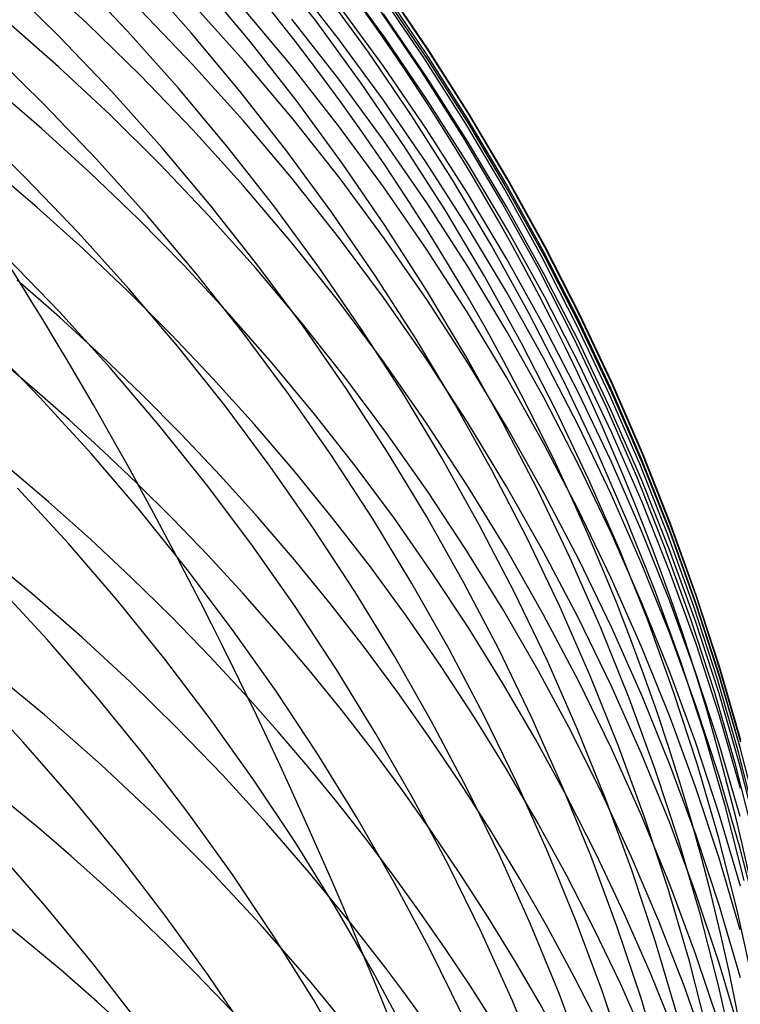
# Model space of a CAD drawing. Extents: x -383 to 1849, y -1185 to -529.
# Tile 409 of 656: x 260 to 265, y -925 to -919. Entities that reach past the tile are written whole.
import ezdxf

# ---------------------------------------------------------------- set-up
doc = ezdxf.new("R2010")
doc.units = 0
doc.layers.add('PREDEFINITO', color=7, linetype='CONTINUOUS')

msp = doc.modelspace()

# ---------------------------------------------------------------- linework, layer by layer
at = {"layer": 'PREDEFINITO'}
for p, q in [((262.0812609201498, -918.7814169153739, 564.4234411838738), (261.7795560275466, -918.393400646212, 564.3946788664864)), ((260.6045490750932, -918.792178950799, 597.721703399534), (260.2472938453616, -918.4654716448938, 597.8003846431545)), ((260.8673060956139, -918.844864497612, 556.4419816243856), (260.5307669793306, -918.4904645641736, 556.3943551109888)), ((261.2769900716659, -918.854888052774, 558.4502933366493), (260.9518647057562, -918.4890059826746, 558.4062711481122)), ((262.5222649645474, -918.8859029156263, 583.8888861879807), (262.2334110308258, -918.4901475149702, 583.9296464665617)), ((260.4261199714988, -918.8781052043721, 554.430527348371), (260.0782297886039, -918.5359270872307, 554.3799665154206)), ((261.6562907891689, -918.910746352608, 560.4567279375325), (261.3425061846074, -918.5337916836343, 560.4169478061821)), ((262.2247698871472, -918.8933674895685, 587.7584433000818), (261.9233176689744, -918.5077258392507, 587.8122160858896)), ((262.8004090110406, -918.9642189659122, 576.1079746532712), (262.5239979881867, -918.5570291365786, 576.1120306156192)), ((262.8007895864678, -918.958843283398, 578.0501928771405), (262.5244655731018, -918.5524232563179, 578.0638310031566)), ((262.417841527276, -918.9802293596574, 566.417907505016), (262.1283720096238, -918.582429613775, 566.3947598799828)), ((262.7800905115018, -919.0248380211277, 572.3366488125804), (262.5031825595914, -918.6173594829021, 572.3333295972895)), ((262.7895536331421, -918.9879597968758, 574.2877576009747), (262.5126724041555, -918.5805461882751, 574.2906526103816)), ((262.7991881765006, -919.0267277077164, 579.9963884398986), (262.5227924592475, -918.6209154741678, 580.0220699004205)), ((261.6187677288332, -919.0381449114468, 593.6662207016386), (261.2944668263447, -918.6767955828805, 593.7393772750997)), ((262.514797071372, -919.0707770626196, 585.7867263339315), (262.2254996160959, -918.6750634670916, 585.8344925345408)), ((261.2859634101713, -919.0587608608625, 595.6537893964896), (260.9500531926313, -918.7086025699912, 595.7316740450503)), ((261.9239934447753, -919.0709114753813, 591.6790332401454), (261.6107913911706, -918.6974837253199, 591.7469701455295)), ((262.7605596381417, -919.1069197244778, 570.3654111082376), (262.4836639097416, -918.6996735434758, 570.3551133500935)), ((262.7913302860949, -919.1379583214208, 581.9083542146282), (262.5145035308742, -918.7326150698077, 581.9429845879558)), ((260.4226140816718, -919.073309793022, 599.6725046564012), (260.0815219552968, -918.7732989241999, 599.7507658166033)), ((260.9512230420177, -919.1300410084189, 597.6399391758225), (260.6045490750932, -918.792178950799, 597.721703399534)), ((262.2260598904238, -919.1528378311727, 589.6916194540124), (261.9246062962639, -918.7684283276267, 589.753539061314)), ((262.3708510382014, -919.1786905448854, 564.4530950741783), (262.0812609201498, -918.7814169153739, 564.4234411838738)), ((260.7631644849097, -919.2311923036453, 554.4834523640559), (260.4261199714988, -918.8781052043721, 554.430527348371)), ((261.1926476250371, -919.2097701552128, 556.4916452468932), (260.8673060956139, -918.844864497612, 556.4419816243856)), ((261.5906082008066, -919.2308569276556, 558.4960365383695), (261.2769900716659, -918.854888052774, 558.4502933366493)), ((261.9582881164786, -919.2973585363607, 560.4979232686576), (261.6562907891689, -918.910746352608, 560.4567279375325)), ((262.5141154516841, -919.2881502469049, 587.7030688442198), (262.2247698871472, -918.8933674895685, 587.7584433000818)), ((262.7986876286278, -919.2904071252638, 583.8469064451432), (262.5222649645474, -918.8859029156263, 583.8888861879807)), ((260.3312663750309, -919.3171010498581, 552.4774393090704), (259.9834352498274, -918.9761008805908, 552.4217949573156)), ((262.6948908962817, -919.386838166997, 566.4416788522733), (262.417841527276, -918.9802293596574, 566.417907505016)), ((263.0537189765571, -919.4037253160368, 574.2845671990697), (262.7895536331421, -918.9879597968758, 574.2877576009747)), ((263.0640857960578, -919.3797681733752, 576.10354250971), (262.8004090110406, -918.9642189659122, 576.1079746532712)), ((263.0643778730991, -919.3736196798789, 578.0359632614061), (262.8007895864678, -918.958843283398, 578.0501928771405)), ((260.754443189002, -919.3833490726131, 599.5912660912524), (260.4226140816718, -919.073309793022, 599.6725046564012)), ((261.6106797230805, -919.4192448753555, 595.5732425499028), (261.2859634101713, -919.0587608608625, 595.6537893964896)), ((261.9315534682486, -919.4094078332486, 593.5907062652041), (261.6187677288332, -919.0381449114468, 593.6662207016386)), ((262.2253927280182, -919.4538573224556, 591.6090252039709), (261.9239934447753, -919.0709114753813, 591.6790332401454)), ((262.7916824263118, -919.4752037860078, 585.737590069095), (262.514797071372, -919.0707770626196, 585.7867263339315)), ((263.0442730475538, -919.4406800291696, 572.3398865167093), (262.7800905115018, -919.0248380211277, 572.3366488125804)), ((263.0628510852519, -919.4408718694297, 579.9698681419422), (262.7991881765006, -919.0267277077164, 579.9963884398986)), ((261.2870118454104, -919.4786114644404, 597.5552025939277), (260.9512230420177, -919.1300410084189, 597.6399391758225)), ((263.0247369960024, -919.5225242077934, 570.3758579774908), (262.7605596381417, -919.1069197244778, 570.3654111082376)), ((260.3128213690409, -919.4699316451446, 601.5991530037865), (259.9903453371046, -919.1928794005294, 601.677103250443)), ((262.5153947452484, -919.5463632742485, 589.6279031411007), (262.2260598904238, -919.1528378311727, 589.6916194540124)), ((262.6480232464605, -919.584761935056, 564.4836057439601), (262.3708510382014, -919.1786905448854, 564.4530950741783)), ((263.0554424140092, -919.5516116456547, 581.8727022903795), (262.7913302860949, -919.1379583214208, 581.9083542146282)), ((261.0890578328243, -919.5947375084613, 554.5386698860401), (260.7631644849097, -919.2311923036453, 554.4834523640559)), ((261.5064898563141, -919.5847270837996, 556.5432810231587), (261.1926476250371, -919.2097701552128, 556.4916452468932)), ((261.892417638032, -919.6164567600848, 558.5434431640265), (261.5906082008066, -919.2308569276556, 558.4960365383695)), ((260.6682430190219, -919.6689471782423, 552.5357106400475), (260.3312663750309, -919.3171010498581, 552.4774393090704)), ((262.2481937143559, -919.6931715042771, 560.5404840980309), (261.9582881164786, -919.2973585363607, 560.4979232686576)), ((262.791049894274, -919.6916181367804, 587.6461571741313), (262.5141154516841, -919.2881502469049, 587.7030688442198)), ((263.0623784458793, -919.7032054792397, 583.8037546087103), (262.7986876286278, -919.2904071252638, 583.8469064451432)), ((261.0767577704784, -919.7030492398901, 599.5071488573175), (260.754443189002, -919.3833490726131, 599.5912660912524)), ((262.9592170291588, -919.8017961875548, 566.4660469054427), (262.6948908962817, -919.386838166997, 566.4416788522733)), ((263.3147279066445, -919.803216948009, 576.0987389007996), (263.0640857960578, -919.3797681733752, 576.10354250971)), ((263.3149305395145, -919.7962956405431, 578.0211576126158), (263.0643778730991, -919.3736196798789, 578.0359632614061)), ((260.2117235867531, -919.7894675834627, 550.5342996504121), (259.8631837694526, -919.4489833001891, 550.4734463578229)), ((261.9238978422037, -919.7896055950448, 595.490135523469), (261.6106797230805, -919.4192448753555, 595.5732425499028)), ((262.2325224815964, -919.7901375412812, 593.5129262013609), (261.9315534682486, -919.4094078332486, 593.5907062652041)), ((262.51468538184, -919.8458689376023, 591.5370295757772), (262.2253927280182, -919.4538573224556, 591.6090252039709)), ((263.2954269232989, -919.864424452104, 572.3430389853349), (263.0442730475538, -919.4406800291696, 572.3398865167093)), ((263.3048645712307, -919.8273824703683, 574.2810847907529), (263.0537189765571, -919.4037253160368, 574.2845671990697)), ((263.3134808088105, -919.8628922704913, 579.9425380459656), (263.0628510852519, -919.4408718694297, 579.9698681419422)), ((260.6272163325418, -919.7558598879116, 601.5183817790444), (260.3128213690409, -919.4699316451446, 601.5991530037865)), ((261.6116115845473, -919.8374439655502, 597.4676042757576), (261.2870118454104, -919.4786114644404, 597.5552025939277)), ((263.0558515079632, -919.8878868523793, 585.6871394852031), (262.7916824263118, -919.4752037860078, 585.737590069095)), ((262.7923074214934, -919.9485492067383, 589.5624644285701), (262.5153947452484, -919.5463632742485, 589.6279031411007)), ((263.2758918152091, -919.946026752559, 570.3864424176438), (263.0247369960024, -919.5225242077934, 570.3758579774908)), ((263.3065364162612, -919.9731196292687, 581.8360678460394), (263.0554424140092, -919.5516116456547, 581.8727022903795)), ((261.4034945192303, -919.9682899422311, 554.596108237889), (261.0890578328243, -919.5947375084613, 554.5386698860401)), ((261.8085310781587, -919.9692808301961, 556.5968239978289), (261.5064898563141, -919.5847270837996, 556.5432810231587)), ((262.1821169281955, -920.0112317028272, 558.5924556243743), (261.892417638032, -919.6164567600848, 558.5434431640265)), ((262.9124744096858, -919.9991714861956, 564.5149383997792), (262.6480232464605, -919.584761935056, 564.4836057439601)), ((260.9940616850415, -920.0311913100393, 552.5965300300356), (260.6682430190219, -919.6689471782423, 552.5357106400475)), ((261.3893063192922, -920.03204277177, 599.4202516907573), (261.0767577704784, -919.7030492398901, 599.5071488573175)), ((262.5257031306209, -920.0977285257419, 560.5843607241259), (262.2481937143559, -919.6931715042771, 560.5404840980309)), ((263.0552687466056, -920.1033151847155, 587.5877727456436), (262.791049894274, -919.6916181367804, 587.6461571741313)), ((263.3130368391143, -920.1238433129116, 583.7594780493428), (263.0623784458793, -919.7032054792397, 583.8037546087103)), ((260.2844113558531, -919.9789579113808, 603.4975535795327), (259.9828056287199, -919.7220500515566, 603.5752761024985)), ((260.933322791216, -920.0503626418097, 601.4348768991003), (260.6272163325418, -919.7558598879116, 601.5183817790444)), ((260.5494262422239, -920.1407757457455, 550.5980511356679), (260.2117235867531, -919.7894675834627, 550.5342996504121)), ((262.2253134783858, -920.1693940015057, 595.4045703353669), (261.9238978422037, -919.7896055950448, 595.490135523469)), ((262.5213732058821, -920.1798872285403, 593.4329727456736), (262.2325224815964, -919.7901375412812, 593.5129262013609)), ((263.2105168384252, -920.2246435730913, 566.4909846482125), (262.9592170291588, -919.8017961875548, 566.4660469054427)), ((263.5426865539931, -920.2584709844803, 574.2773137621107), (263.3048645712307, -919.8273824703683, 574.2810847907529)), ((263.5520349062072, -920.2341054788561, 576.0935685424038), (263.3147279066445, -919.803216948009, 576.0987389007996)), ((263.5521476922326, -920.226414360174, 578.005791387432), (263.3149305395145, -919.7962956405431, 578.0211576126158)), ((261.924718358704, -920.2060921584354, 597.3772548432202), (261.6116115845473, -919.8374439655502, 597.4676042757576)), ((262.7915675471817, -920.2464939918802, 591.4631298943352), (262.51468538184, -919.8458689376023, 591.5370295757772)), ((263.307000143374, -920.308369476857, 585.6354303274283), (263.0558515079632, -919.8878868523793, 585.6871394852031)), ((263.5332488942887, -920.2956102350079, 572.3461024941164), (263.2954269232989, -919.864424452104, 572.3430389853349)), ((263.5507769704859, -920.2923332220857, 579.9144271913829), (263.3134808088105, -919.8628922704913, 579.9425380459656)), ((263.0564944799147, -920.3589401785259, 589.4953776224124), (262.7923074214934, -919.9485492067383, 589.5624644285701)), ((263.513719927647, -920.3769671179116, 570.3971528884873), (263.2758918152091, -919.946026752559, 570.3864424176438)), ((260.5789857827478, -920.2435828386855, 603.4172122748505), (260.2844113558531, -919.9789579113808, 603.4975535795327)), ((261.7061690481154, -920.3513987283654, 554.6556957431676), (261.4034945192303, -919.9682899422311, 554.596108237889)), ((262.0984695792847, -920.3629769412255, 556.6522092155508), (261.8085310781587, -919.9692808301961, 556.5968239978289)), ((262.4594046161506, -920.4147259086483, 558.6430163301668), (262.1821169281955, -920.0112317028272, 558.5924556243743)), ((263.1639013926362, -920.4214595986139, 564.5470582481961), (262.9124744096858, -919.9991714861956, 564.5149383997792)), ((263.544308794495, -920.4020268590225, 581.7984899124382), (263.3065364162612, -919.9731196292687, 581.8360678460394)), ((261.2309333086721, -920.3531384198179, 601.3487256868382), (260.933322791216, -920.0503626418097, 601.4348768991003)), ((261.3084188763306, -920.4033854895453, 552.6598185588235), (260.9940616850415, -920.0311913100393, 552.5965300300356)), ((261.6918373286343, -920.3699621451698, 599.3306733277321), (261.3893063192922, -920.03204277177, 599.4202516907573)), ((260.8759862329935, -920.502456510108, 550.6646132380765), (260.5494262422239, -920.1407757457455, 550.5980511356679)), ((262.790511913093, -920.51057287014, 560.6295034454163), (262.5257031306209, -920.0977285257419, 560.5843607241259)), ((263.3064675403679, -920.5227854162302, 587.5279800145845), (263.0552687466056, -920.1033151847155, 587.5877727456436)), ((263.5503622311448, -920.5518659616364, 583.7141241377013), (263.3130368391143, -920.1238433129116, 583.7594780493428)), ((262.2260282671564, -920.584109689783, 597.2842649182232), (261.924718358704, -920.2060921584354, 597.3772548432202)), ((262.5146223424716, -920.5581610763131, 595.3166490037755), (262.2253134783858, -920.1693940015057, 595.4045703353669)), ((262.7978040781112, -920.5782100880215, 593.3509381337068), (262.5213732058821, -920.1798872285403, 593.4329727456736)), ((260.8663597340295, -920.5156804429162, 603.3343282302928), (260.5789857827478, -920.2435828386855, 603.4172122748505)), ((263.0557353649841, -920.6552801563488, 591.387409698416), (262.7915675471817, -920.2464939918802, 591.4631298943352)), ((263.4484872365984, -920.6549204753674, 566.5164650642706), (263.2105168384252, -920.2246435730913, 566.4909846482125)), ((263.7668810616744, -920.6965305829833, 574.2732574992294), (263.5426865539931, -920.2584709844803, 574.2773137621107)), ((263.7757063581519, -920.6719739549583, 576.088036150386), (263.5520349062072, -920.2341054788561, 576.0935685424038)), ((263.7757294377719, -920.6635190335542, 577.9898800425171), (263.5521476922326, -920.226414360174, 578.005791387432)), ((260.4285090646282, -920.6508240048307, 548.6699626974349), (260.0904943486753, -920.3007850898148, 548.6008931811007)), ((263.5448241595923, -920.7361948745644, 585.582518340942), (263.307000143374, -920.308369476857, 585.6354303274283)), ((263.7574357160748, -920.7337763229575, 572.3490733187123), (263.5332488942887, -920.2956102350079, 572.3461024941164)), ((263.7744391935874, -920.7287390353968, 579.8855646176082), (263.5507769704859, -920.2923332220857, 579.9144271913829)), ((261.5198404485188, -920.663885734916, 601.2600154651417), (261.2309333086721, -920.3531384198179, 601.3487256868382)), ((261.6110110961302, -920.7850817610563, 552.7254973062), (261.3084188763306, -920.4033854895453, 552.6598185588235)), ((261.9840992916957, -920.7164398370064, 599.2385125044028), (261.6918373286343, -920.3699621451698, 599.3306733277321)), ((261.9967759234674, -920.7436129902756, 554.717360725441), (261.7061690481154, -920.3513987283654, 554.6556957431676)), ((262.3760036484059, -920.7653609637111, 556.709371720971), (262.0984695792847, -920.3629769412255, 556.6522092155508)), ((263.3076524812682, -920.7770807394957, 589.4267170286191), (263.0564944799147, -920.3589401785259, 589.4953776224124)), ((263.7379171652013, -920.814885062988, 570.4079778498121), (263.513719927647, -920.3769671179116, 570.3971528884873)), ((263.7684560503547, -920.8378779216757, 581.7600075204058), (263.544308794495, -920.4020268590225, 581.7984899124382)), ((260.4295444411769, -920.6852535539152, 605.3357032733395), (260.1558504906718, -920.4462207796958, 605.4133026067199)), ((262.7239792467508, -920.8264835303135, 558.6950676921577), (262.4594046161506, -920.4147259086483, 558.6430163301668)), ((263.4020010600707, -920.8511666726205, 564.5799304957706), (263.1639013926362, -920.4214595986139, 564.5470582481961)), ((261.1463640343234, -920.7950063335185, 603.2489774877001), (260.8663597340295, -920.5156804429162, 603.3343282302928)), ((261.1910980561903, -920.8740585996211, 550.7338983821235), (260.8759862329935, -920.502456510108, 550.6646132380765)), ((263.0423156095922, -920.931247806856, 560.6758625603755), (262.790511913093, -920.51057287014, 560.6295034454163)), ((263.5443418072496, -920.9495728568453, 587.4668434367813), (263.3064675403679, -920.5227854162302, 587.5279800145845)), ((262.5152374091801, -920.9710502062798, 597.1887451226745), (262.2260282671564, -920.584109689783, 597.2842649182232)), ((262.7915201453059, -920.955457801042, 595.2264735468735), (262.5146223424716, -920.5581610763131, 595.3166490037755)), ((263.0615135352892, -920.9846593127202, 593.266914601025), (262.7978040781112, -920.5782100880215, 593.3509381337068)), ((263.7740540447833, -920.9868187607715, 583.6677402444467), (263.5503622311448, -920.5518659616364, 583.7141241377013)), ((260.7553947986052, -921.0111781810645, 548.7420978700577), (260.4285090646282, -920.6508240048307, 548.6699626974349)), ((263.3068849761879, -921.0717751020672, 591.3099525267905), (263.0557353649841, -920.6552801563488, 591.387409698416)), ((263.6728251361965, -921.0921670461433, 566.5424611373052), (263.4484872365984, -920.6549204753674, 566.5164650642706)), ((260.6972459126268, -920.9306599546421, 605.2557982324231), (260.4295444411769, -920.6852535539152, 605.3357032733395)), ((261.7998367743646, -920.9823031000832, 601.1688335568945), (261.5198404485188, -920.663885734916, 601.2600154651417)), ((262.2658407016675, -921.071108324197, 599.1438679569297), (261.9840992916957, -920.7164398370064, 599.2385125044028)), ((263.9771442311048, -921.1411009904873, 574.2689193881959), (263.7668810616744, -920.6965305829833, 574.2732574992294)), ((263.985441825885, -921.1163625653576, 576.0821464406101), (263.7757063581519, -920.6719739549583, 576.088036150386)), ((263.9853758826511, -921.1071528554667, 577.9734390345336), (263.7757294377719, -920.6635190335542, 577.9898800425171)), ((262.2750096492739, -921.1444818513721, 554.7810315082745), (261.9967759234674, -920.7436129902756, 554.717360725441)), ((262.6408315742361, -921.1759784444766, 556.7682465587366), (262.3760036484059, -920.7653609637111, 556.709371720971)), ((263.5454779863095, -921.2025154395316, 589.3565569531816), (263.3076524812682, -920.7770807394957, 589.4267170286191)), ((263.769019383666, -921.1709062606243, 585.5284592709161), (263.5448241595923, -920.7361948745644, 585.582518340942)), ((263.967684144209, -921.1784616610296, 572.3519477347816), (263.7574357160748, -920.7337763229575, 572.3490733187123)), ((263.9841671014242, -921.1716540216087, 579.8559793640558), (263.7744391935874, -920.7287390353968, 579.8855646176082)), ((261.4188295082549, -921.0813161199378, 603.1612360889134), (261.1463640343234, -920.7950063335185, 603.2489774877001)), ((261.9015348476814, -921.1758321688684, 552.7934873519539), (261.6110110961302, -920.7850817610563, 552.7254973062)), ((262.9755393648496, -921.2460487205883, 558.7485521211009), (262.7239792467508, -920.8264835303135, 558.6950676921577)), ((263.9481793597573, -921.2593203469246, 570.418905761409), (263.7379171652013, -920.814885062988, 570.4079778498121)), ((263.9786746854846, -921.2802174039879, 581.7206597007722), (263.7684560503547, -920.8378779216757, 581.7600075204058)), ((260.3058443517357, -921.2036512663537, 546.7535649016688), (259.9679040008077, -920.8551409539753, 546.6792403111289)), ((261.4944562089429, -921.2551307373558, 550.8058189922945), (261.1910980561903, -920.8740585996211, 550.7338983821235)), ((263.626470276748, -921.2878331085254, 564.6135203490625), (263.4020010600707, -920.8511666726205, 564.5799304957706)), ((260.268677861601, -921.1499709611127, 607.2542334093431), (260.0421771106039, -920.9583170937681, 607.3205789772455)), ((260.9588226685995, -921.1822500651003, 605.1736506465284), (260.6972459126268, -920.9306599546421, 605.2557982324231)), ((262.7920418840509, -921.3664673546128, 597.090806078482), (262.5152374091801, -920.9710502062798, 597.1887451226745)), ((263.0557025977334, -921.3608351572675, 595.1341459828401), (262.7915201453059, -920.955457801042, 595.2264735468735)), ((263.2808097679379, -921.359296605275, 560.7233883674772), (263.0423156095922, -920.931247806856, 560.6758625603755)), ((263.7685870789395, -921.383221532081, 587.4044274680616), (263.5443418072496, -920.9495728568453, 587.4668434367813)), ((261.0708455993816, -921.3813979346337, 548.817203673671), (260.7553947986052, -921.0111781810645, 548.7420978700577)), ((262.0707148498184, -921.3080890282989, 601.0752672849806), (261.7998367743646, -920.9823031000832, 601.1688335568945)), ((263.3122000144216, -921.398788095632, 593.1809943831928), (263.0615135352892, -920.9846593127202, 593.266914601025)), ((263.9838117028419, -921.4282470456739, 583.6203737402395), (263.7740540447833, -920.9868187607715, 583.6677402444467)), ((261.6835869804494, -921.3743654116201, 603.0711800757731), (261.4188295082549, -921.0813161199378, 603.1612360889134)), ((262.5368100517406, -921.4336000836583, 599.0468384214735), (262.2658407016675, -921.071108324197, 599.1438679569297)), ((263.544712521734, -921.4955265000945, 591.2308419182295), (263.3068849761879, -921.0717751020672, 591.3099525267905)), ((263.8832274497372, -921.5359234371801, 566.5689458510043), (263.6728251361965, -921.0921670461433, 566.5424611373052)), ((260.4912105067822, -921.3459446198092, 607.1862301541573), (260.268677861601, -921.1499709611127, 607.2542334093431)), ((262.5405647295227, -921.5535544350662, 554.8466364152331), (262.2750096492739, -921.1444818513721, 554.7810315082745)), ((264.1731721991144, -921.5917219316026, 574.2643028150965), (263.9771442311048, -921.1411009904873, 574.2689193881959)), ((264.1807871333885, -921.5568590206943, 577.9564838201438), (263.9853758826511, -921.1071528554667, 577.9734390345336)), ((264.1809408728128, -921.5668114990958, 576.07590412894), (263.985441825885, -921.1163625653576, 576.0821464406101)), ((260.6326679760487, -921.562390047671, 546.8312016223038), (260.3058443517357, -921.2036512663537, 546.7535649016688)), ((261.2141424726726, -921.4398339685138, 605.089323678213), (260.9588226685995, -921.1822500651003, 605.1736506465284)), ((262.1796866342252, -921.5751887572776, 552.8637097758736), (261.9015348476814, -921.1758321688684, 552.7934873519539)), ((262.8926516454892, -921.5943749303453, 556.8287687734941), (262.6408315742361, -921.1759784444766, 556.7682465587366)), ((263.7696675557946, -921.6347888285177, 589.2849717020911), (263.5454779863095, -921.2025154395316, 589.3565569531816)), ((263.9792816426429, -921.6120468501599, 585.4733088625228), (263.769019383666, -921.1709062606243, 585.5284592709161)), ((264.1636909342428, -921.6292051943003, 572.3547220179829), (263.967684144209, -921.1784616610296, 572.3519477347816)), ((264.1796603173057, -921.6206224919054, 579.8257004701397), (263.9841671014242, -921.1716540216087, 579.8559793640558)), ((261.7857551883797, -921.6452216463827, 550.8802874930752), (261.4944562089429, -921.2551307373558, 550.8058189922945)), ((263.2137835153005, -921.6729656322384, 558.8034120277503), (262.9755393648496, -921.2460487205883, 558.7485521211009)), ((263.8370059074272, -921.7309993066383, 564.6477930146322), (263.626470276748, -921.2878331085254, 564.6135203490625)), ((264.1442023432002, -921.7098127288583, 570.4299250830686), (263.9481793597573, -921.2593203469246, 570.418905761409)), ((264.1746612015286, -921.7285898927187, 581.6804854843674), (263.9786746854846, -921.2802174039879, 581.7206597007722)), ((260.7097027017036, -921.5461343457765, 607.1166060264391), (260.4912105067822, -921.3459446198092, 607.1862301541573)), ((262.3322672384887, -921.6409420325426, 600.9794039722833), (262.0707148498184, -921.3080890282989, 601.0752672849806)), ((261.3745555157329, -921.7610335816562, 548.8951850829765), (261.0708455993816, -921.3813979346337, 548.817203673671)), ((261.9404672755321, -921.6739098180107, 602.9788854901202), (261.6835869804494, -921.3743654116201, 603.0711800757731)), ((263.0561377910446, -921.7699147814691, 596.9905584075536), (262.7920418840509, -921.3664673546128, 597.090806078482)), ((263.3068654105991, -921.7738441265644, 595.0397683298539), (263.0557025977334, -921.3608351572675, 595.1341459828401)), ((263.5056899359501, -921.7942625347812, 560.7720311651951), (263.2808097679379, -921.359296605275, 560.7233883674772)), ((263.5495619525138, -921.8201496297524, 593.0932697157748), (263.3122000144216, -921.398788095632, 593.1809943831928)), ((263.9788988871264, -921.823275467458, 587.340796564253), (263.7685870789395, -921.383221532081, 587.4044274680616)), ((261.4630730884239, -921.7032217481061, 605.0028804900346), (261.2141424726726, -921.4398339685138, 605.089323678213)), ((262.7967558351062, -921.8035475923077, 598.9475226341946), (262.5368100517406, -921.4336000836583, 599.0468384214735)), ((264.1793346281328, -921.8756961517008, 583.5720719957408), (263.9838117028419, -921.4282470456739, 583.6203737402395)), ((263.7689141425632, -921.92608202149, 591.1501614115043), (263.544712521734, -921.4955265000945, 591.2308419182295)), ((264.0793910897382, -921.9857298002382, 566.595892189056), (263.8832274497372, -921.5359234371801, 566.5689458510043)), ((260.9480699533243, -921.9309117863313, 546.912048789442), (260.6326679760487, -921.562390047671, 546.8312016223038)), ((260.9240821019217, -921.7504364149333, 607.0453978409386), (260.7097027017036, -921.5461343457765, 607.1166060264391)), ((262.4451629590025, -921.98270357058, 552.9360856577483), (262.1796866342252, -921.5751887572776, 552.8637097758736)), ((262.7931356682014, -921.970379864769, 554.9141037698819), (262.5405647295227, -921.5535544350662, 554.8466364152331)), ((263.1311621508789, -922.0200959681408, 556.8908734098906), (262.8926516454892, -921.5943749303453, 556.8287687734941)), ((264.3546611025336, -922.0479331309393, 574.2594111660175), (264.1731721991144, -921.5917219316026, 574.2643028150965)), ((264.3616632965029, -922.01218072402, 577.9390298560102), (264.1807871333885, -921.5568590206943, 577.9564838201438)), ((264.3619030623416, -922.0228609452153, 576.0693139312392), (264.1809408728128, -921.5668114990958, 576.07590412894)), ((260.3592127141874, -921.8731593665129, 609.0848772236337), (260.0846142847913, -921.6396956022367, 609.1709599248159)), ((262.0646894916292, -922.0438800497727, 550.9572163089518), (261.7857551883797, -921.6452216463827, 550.8802874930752)), ((262.5842865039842, -921.9805606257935, 600.8813309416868), (262.3322672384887, -921.6409420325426, 600.9794039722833)), ((263.9799177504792, -922.073445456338, 589.2120355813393), (263.7696675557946, -921.6347888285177, 589.2849717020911)), ((264.1753067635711, -922.0591598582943, 585.4171228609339), (263.9792816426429, -921.6120468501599, 585.4733088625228)), ((264.3451528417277, -922.0855458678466, 572.3573924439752), (264.1636909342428, -921.6292051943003, 572.3547220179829)), ((264.3606184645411, -922.0751887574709, 579.7947569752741), (264.1796603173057, -921.6206224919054, 579.8257004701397)), ((261.7054822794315, -921.9722234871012, 604.914384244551), (261.4630730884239, -921.7032217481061, 605.0028804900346)), ((262.1893012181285, -921.9797049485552, 602.8844283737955), (261.9404672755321, -921.6739098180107, 602.9788854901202)), ((263.4384102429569, -922.1067784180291, 558.8595898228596), (263.2137835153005, -921.6729656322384, 558.8034120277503)), ((264.0333048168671, -922.1802056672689, 564.6827136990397), (263.8370059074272, -921.7309993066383, 564.6477930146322)), ((264.3256819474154, -922.1659019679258, 570.4410242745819), (264.1442023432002, -921.7098127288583, 570.4299250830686)), ((264.3561121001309, -922.1825399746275, 581.6395239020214), (264.1746612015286, -921.7285898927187, 581.6804854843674)), ((260.4864919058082, -922.1412477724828, 544.931357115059), (260.1589539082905, -921.7839585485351, 544.8481881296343)), ((261.1576684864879, -921.9824388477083, 606.9643585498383), (260.9240821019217, -921.750436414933, 607.0453978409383)), ((261.6662185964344, -922.1496354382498, 548.9759470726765), (261.3745555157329, -921.7610335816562, 548.8951850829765)), ((263.3072212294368, -922.1809461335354, 596.8881127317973), (263.0561377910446, -921.7699147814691, 596.9905584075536)), ((263.5447042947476, -922.1940356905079, 594.9434426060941), (263.3068654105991, -921.7738441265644, 595.0397683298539)), ((263.7166516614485, -922.2356888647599, 560.8217412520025), (263.5056899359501, -921.7942625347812, 560.7720311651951)), ((263.0454265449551, -922.1805833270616, 598.8460193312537), (262.7967558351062, -921.8035475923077, 598.9475226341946)), ((263.7732977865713, -922.2482971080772, 593.0038328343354), (263.5495619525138, -921.8201496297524, 593.0932697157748)), ((264.1749727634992, -922.2692786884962, 587.276015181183), (263.9788988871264, -921.823275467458, 587.340796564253)), ((260.6278749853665, -922.1129268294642, 608.9962301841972), (260.3592127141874, -921.8731593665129, 609.0848772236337)), ((264.3603222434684, -922.3287114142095, 583.5228823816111), (264.1793346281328, -921.8756961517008, 583.5720719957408)), ((261.2517453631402, -922.3087709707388, 546.9960047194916), (260.9480699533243, -921.9309117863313, 546.912048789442)), ((261.3859750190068, -922.2192601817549, 606.8814548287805), (261.1576684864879, -921.9824388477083, 606.9643585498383)), ((261.9412378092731, -922.246649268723, 604.8238981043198), (261.7054822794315, -921.9722234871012, 604.914384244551)), ((262.4299196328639, -922.2915064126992, 602.7878847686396), (262.1893012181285, -921.9797049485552, 602.8844283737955)), ((262.6976603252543, -922.3979286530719, 553.0105360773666), (262.4451629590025, -921.98270357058, 552.9360856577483)), ((262.8265652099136, -922.326643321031, 600.7811355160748), (262.5842865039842, -921.9805606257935, 600.8813309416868)), ((263.032416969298, -922.394507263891, 554.9833618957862), (262.7931356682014, -921.970379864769, 554.9141037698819)), ((263.9791859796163, -922.3629893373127, 591.0679945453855), (263.7689141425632, -921.92608202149, 591.1501614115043)), ((264.2610129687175, -922.4411262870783, 566.6232731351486), (264.0793910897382, -921.9857298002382, 566.595892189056)), ((262.3309536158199, -922.4506546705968, 551.0365178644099), (262.0646894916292, -922.0438800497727, 550.9572163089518)), ((263.3560613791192, -922.4526871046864, 556.954495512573), (263.1311621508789, -922.0200959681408, 556.8908734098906)), ((264.5213070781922, -922.5092743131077, 574.2542478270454), (264.3546611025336, -922.0479331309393, 574.2594111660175)), ((264.5277044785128, -922.4726611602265, 577.921092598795), (264.3616632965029, -922.01218072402, 577.9390298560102)), ((264.5280279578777, -922.4840510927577, 576.0623805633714), (264.3619030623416, -922.0228609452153, 576.0693139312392)), ((260.8904701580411, -922.3588115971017, 608.9050891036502), (260.6278749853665, -922.1129268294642, 608.9962301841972)), ((263.6491180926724, -922.5470312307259, 558.9170279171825), (263.4384102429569, -922.1067784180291, 558.8595898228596)), ((264.1759251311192, -922.5180298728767, 589.1378228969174), (263.9799177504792, -922.073445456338, 589.2120355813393)), ((264.3567905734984, -922.5117885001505, 585.3599570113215), (264.1753067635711, -922.0591598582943, 585.4171228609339)), ((264.5117666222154, -922.5470226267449, 572.3599552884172), (264.3451528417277, -922.0855458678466, 572.3573924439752)), ((264.5267411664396, -922.5348971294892, 579.7631779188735), (264.3606184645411, -922.0751887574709, 579.7947569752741)), ((260.8026401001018, -922.5082629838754, 545.0179817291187), (260.4864919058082, -922.1412477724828, 544.931357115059)), ((261.9455288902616, -922.5467538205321, 549.0593946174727), (261.6662185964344, -922.1496354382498, 548.9759470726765)), ((264.492314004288, -922.6271278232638, 570.4521917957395), (264.3256819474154, -922.1659019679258, 570.4410242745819)), ((260.2539792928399, -922.4655871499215, 610.9661618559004), (259.9269718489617, -922.1958789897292, 611.0715678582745)), ((261.6089020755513, -922.4607575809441, 606.7967373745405), (261.3859750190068, -922.2192601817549, 606.8814548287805)), ((263.2825706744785, -922.5643397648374, 598.7424272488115), (263.0454265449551, -922.1805833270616, 598.8460193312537)), ((263.5449882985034, -922.5991150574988, 596.7835796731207), (263.3072212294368, -922.1809461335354, 596.8881127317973)), ((263.7689149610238, -922.6209608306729, 594.8452708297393), (263.5447042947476, -922.1940356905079, 594.9434426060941)), ((263.9133904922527, -922.6831188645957, 560.8724689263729), (263.7166516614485, -922.2356888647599, 560.8217412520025)), ((264.2150638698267, -922.6349925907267, 564.7182476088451), (264.0333048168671, -922.1802056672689, 564.6827136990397)), ((264.5227238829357, -922.6416122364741, 581.5978139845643), (264.3561121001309, -922.1825399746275, 581.6395239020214)), ((262.1702074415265, -922.526309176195, 604.7314852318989), (261.9412378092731, -922.246649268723, 604.8238981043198)), ((262.6621533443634, -922.6090698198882, 602.6893307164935), (262.4299196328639, -922.2915064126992, 602.7878847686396)), ((263.9831059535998, -922.6827837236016, 592.9127759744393), (263.7732977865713, -922.2482971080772, 593.0038328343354)), ((264.3565042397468, -922.7207752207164, 587.2101477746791), (264.1749727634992, -922.2692786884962, 587.276015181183)), ((261.1468672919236, -922.610627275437, 608.8115242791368), (260.8904701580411, -922.3588115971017, 608.9050891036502)), ((261.5433892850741, -922.6955220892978, 547.0829677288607), (261.2517453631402, -922.3087709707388, 546.9960047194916)), ((263.0588959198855, -922.6788886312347, 600.6789050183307), (262.8265652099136, -922.326643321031, 600.7811355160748)), ((264.1752241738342, -922.8057961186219, 590.9844248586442), (263.9791859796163, -922.3629893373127, 591.0679945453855)), ((264.5264739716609, -922.7868381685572, 583.4728522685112), (264.3603222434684, -922.3287114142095, 583.5228823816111)), ((260.3487874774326, -922.7588783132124, 543.0423745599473), (260.021219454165, -922.4039990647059, 542.9539805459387)), ((262.9368752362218, -922.820416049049, 553.0869821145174), (262.6976603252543, -922.3979286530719, 553.0105360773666)), ((263.2581031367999, -922.8254857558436, 555.054339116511), (263.032416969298, -922.394507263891, 554.9833618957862)), ((260.5728132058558, -922.7440779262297, 610.8569796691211), (260.2539792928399, -922.4655871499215, 610.9661618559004)), ((261.8263500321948, -922.7067882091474, 606.7102568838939), (261.6089020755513, -922.4607575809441, 606.7967373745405)), ((262.5842420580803, -922.8650942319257, 551.1181045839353), (262.3309536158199, -922.4506546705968, 551.0365178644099)), ((263.5670476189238, -922.8916938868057, 557.019570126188), (263.3560613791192, -922.4526871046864, 556.954495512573)), ((264.4277899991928, -922.901653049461, 566.6510616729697), (264.2610129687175, -922.4411262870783, 566.6232731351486)), ((264.6786107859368, -922.9378435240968, 577.9026875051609), (264.5277044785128, -922.4726611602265, 577.921092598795)), ((264.6790151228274, -922.9499221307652, 576.0551087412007), (264.5280279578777, -922.4840510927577, 576.0623805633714)), ((261.1070909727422, -922.8845599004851, 545.1079527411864), (260.8026401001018, -922.5082629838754, 545.0179817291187)), ((262.2121804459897, -922.9519390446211, 549.1454326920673), (261.9455288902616, -922.5467538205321, 549.0593946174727)), ((262.3922589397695, -922.8110132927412, 604.6372087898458), (262.1702074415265, -922.526309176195, 604.7314852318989)), ((263.8456056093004, -922.9932682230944, 558.9756687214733), (263.6491180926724, -922.5470312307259, 558.9170279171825)), ((264.3573862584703, -922.9680866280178, 589.0624079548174), (264.1759251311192, -922.5180298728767, 589.1378228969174)), ((264.5234288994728, -922.9694759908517, 585.3018670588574), (264.3567905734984, -922.5117885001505, 585.3599570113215)), ((264.6632290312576, -923.0131744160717, 572.3624068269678), (264.5117666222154, -922.5470226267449, 572.3599552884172)), ((264.6728062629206, -922.9752852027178, 574.2488161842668), (264.5213070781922, -922.5092743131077, 574.2542478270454)), ((264.6777280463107, -922.9992919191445, 579.7309923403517), (264.5267411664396, -922.5348971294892, 579.7631779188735)), ((261.3969354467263, -922.8681874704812, 608.715606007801), (261.1468672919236, -922.610627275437, 608.8115242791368)), ((262.8858331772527, -922.9321507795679, 602.5888422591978), (262.6621533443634, -922.6090698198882, 602.6893307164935)), ((263.5079367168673, -922.954449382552, 598.6368451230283), (263.2825706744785, -922.5643397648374, 598.7424272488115)), ((263.76913509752, -923.0239752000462, 596.6770698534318), (263.5449882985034, -922.5991150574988, 596.7835796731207)), ((263.9791931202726, -923.0541705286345, 594.7453550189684), (263.7689149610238, -922.6209608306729, 594.8452708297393)), ((263.2810711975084, -923.0369950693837, 600.5747267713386), (263.0588959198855, -922.6788886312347, 600.6789050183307)), ((264.0956019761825, -923.1360958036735, 560.9241644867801), (263.9133904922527, -922.6831188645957, 560.8724689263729)), ((264.1786848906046, -923.1231626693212, 592.8201913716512), (263.9831059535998, -922.6827837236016, 592.9127759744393)), ((264.3819799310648, -923.094900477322, 564.7543599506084), (264.2150638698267, -922.6349925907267, 564.7182476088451)), ((264.6437943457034, -923.0930300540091, 570.4634161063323), (264.492314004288, -922.6271278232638, 570.4521917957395)), ((264.6741930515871, -923.105351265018, 581.555394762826), (264.5227238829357, -922.6416122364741, 581.5978139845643)), ((260.8832582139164, -923.0310486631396, 610.7441423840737), (260.5728132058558, -922.7440779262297, 610.8569796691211)), ((261.8226967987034, -923.0907196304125, 547.1728361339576), (261.5433892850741, -922.6955220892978, 547.0829677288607)), ((262.0382192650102, -922.9572092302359, 606.6220640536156), (261.8263500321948, -922.7067882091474, 606.7102568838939)), ((264.5231888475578, -923.1773090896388, 587.1432588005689), (264.3565042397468, -922.7207752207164, 587.2101477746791)), ((260.6649485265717, -923.1234163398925, 543.1344712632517), (260.3487874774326, -922.7588783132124, 543.0423745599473)), ((262.60726006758, -923.1005717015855, 604.541131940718), (262.3922589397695, -922.8110132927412, 604.6372087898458)), ((264.3567248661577, -923.2540500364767, 590.8995358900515), (264.1752241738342, -922.8057961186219, 590.9844248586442)), ((264.6774892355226, -923.2496217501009, 583.422029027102), (264.5264739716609, -922.7868381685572, 583.4728522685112)), ((261.6405436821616, -923.1313057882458, 608.6174045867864), (261.3969354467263, -922.8681874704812, 608.715606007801)), ((262.8242493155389, -923.2867474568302, 551.2018888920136), (262.5842420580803, -922.8650942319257, 551.1181045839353)), ((263.1625041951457, -923.2497178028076, 553.1653448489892), (262.9368752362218, -922.820416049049, 553.0869821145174)), ((263.4698886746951, -923.2628644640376, 555.1269637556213), (263.2581031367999, -922.8254857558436, 555.054339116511)), ((260.3330186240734, -923.2440631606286, 612.7735921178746), (259.9579121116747, -922.93492219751, 612.9015890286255)), ((261.3995370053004, -923.2696942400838, 545.2011609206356), (261.1070909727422, -922.8845599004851, 545.1079527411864)), ((263.100789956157, -923.2605049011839, 602.4864954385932), (262.8858331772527, -922.9321507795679, 602.5888422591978)), ((263.7638191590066, -923.336661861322, 557.0860322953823), (263.5670476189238, -922.8916938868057, 557.019570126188)), ((264.5794190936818, -923.366850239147, 566.6792307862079), (264.4277899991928, -922.901653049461, 566.6510616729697)), ((264.8140823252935, -923.4072710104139, 577.88383003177), (264.6786107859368, -922.9378435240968, 577.9026875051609)), ((262.2444101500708, -923.211877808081, 606.5322095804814), (262.0382192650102, -922.9572092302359, 606.6220640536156)), ((262.4658673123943, -923.3647414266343, 549.2339662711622), (262.2121804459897, -922.9519390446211, 549.1454326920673)), ((263.7212731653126, -923.3505446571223, 598.5293716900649), (263.5079367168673, -922.954449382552, 598.6368451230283)), ((264.0275713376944, -923.4450335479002, 559.0354546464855), (263.8456056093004, -922.9932682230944, 558.9756687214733)), ((264.5239976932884, -923.4231602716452, 588.9858650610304), (264.3573862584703, -922.9680866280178, 589.0624079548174)), ((264.6749175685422, -923.431765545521, 585.2429087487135), (264.5234288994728, -922.9694759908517, 585.3018670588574)), ((264.8088547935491, -923.44550552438, 574.243119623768), (264.6728062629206, -922.9752852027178, 574.2488161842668)), ((264.8132787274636, -923.4679174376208, 579.6982292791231), (264.6777280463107, -922.9992919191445, 579.7309923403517)), ((264.8145641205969, -923.4200142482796, 576.0475031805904), (264.6790151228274, -922.9499221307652, 576.0551087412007)), ((260.193113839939, -923.4163010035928, 541.1682024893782), (259.8651368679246, -923.0632185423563, 541.0743752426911)), ((261.1850989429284, -923.3261967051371, 610.6277710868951), (260.8832582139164, -923.0310486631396, 610.7441423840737)), ((263.4928836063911, -923.4006611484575, 600.4686880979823), (263.2810711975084, -923.0369950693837, 600.5747267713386)), ((263.9793577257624, -923.4550802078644, 596.5686938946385), (263.76913509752, -923.0239752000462, 596.6770698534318)), ((264.1752344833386, -923.4932157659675, 594.6437971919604), (263.9791931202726, -923.0541705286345, 594.7453550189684)), ((264.7992368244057, -923.4835401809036, 572.3647433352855), (264.6632290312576, -923.0131744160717, 572.3624068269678)), ((260.969397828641, -923.4971737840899, 543.2301548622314), (260.6649485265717, -923.1234163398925, 543.1344712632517)), ((262.0893629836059, -923.493918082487, 547.2655082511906), (261.8226967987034, -923.0907196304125, 547.1728361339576)), ((262.8150785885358, -923.3947944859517, 604.4433178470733), (262.60726006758, -923.1005717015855, 604.541131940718)), ((264.3597330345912, -923.5689871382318, 592.7261712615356), (264.1786848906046, -923.1231626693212, 592.8201913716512)), ((264.5337498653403, -923.5594697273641, 564.7910159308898), (264.3819799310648, -923.094900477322, 564.7543599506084)), ((264.7798188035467, -923.5631484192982, 570.4746856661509), (264.6437943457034, -923.0930300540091, 570.4634161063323)), ((264.8102161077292, -923.5733016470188, 581.5123052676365), (264.6741930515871, -923.105351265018, 581.555394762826)), ((261.8361558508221, -923.3519602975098, 608.5348954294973), (261.6405436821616, -923.1313057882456, 608.6174045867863)), ((264.2629816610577, -923.5941629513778, 560.9767782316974), (264.0956019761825, -923.1360958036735, 560.9241644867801)), ((264.6747221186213, -923.6384243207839, 587.0754127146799), (264.5231888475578, -923.1773090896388, 587.1432588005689)), ((260.6971867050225, -923.5646462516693, 612.640402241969), (260.3330186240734, -923.2440631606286, 612.7735921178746)), ((262.4448230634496, -923.4706511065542, 606.4407441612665), (262.2444101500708, -923.211877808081, 606.5322095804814)), ((263.3742437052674, -923.6853859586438, 553.245545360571), (263.1625041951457, -923.2497178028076, 553.1653448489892)), ((264.5233841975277, -923.7072987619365, 590.8134111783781), (264.3567248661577, -923.2540500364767, 590.8995358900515)), ((264.8130674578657, -923.716607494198, 583.3704600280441), (264.6774892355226, -923.2496217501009, 583.422029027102)), ((261.6796706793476, -923.6632217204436, 545.2974970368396), (261.3995370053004, -923.2696942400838, 545.2011609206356)), ((263.0506698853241, -923.7151630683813, 551.2877832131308), (262.8242493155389, -923.2867474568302, 551.2018888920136)), ((263.3068545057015, -923.5938877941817, 602.3823662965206), (263.100789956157, -923.2605049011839, 602.4864954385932)), ((263.6674680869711, -923.7061925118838, 555.2011641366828), (263.4698886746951, -923.2628644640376, 555.1269637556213)), ((261.4781200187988, -923.6292193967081, 610.5079868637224), (261.1850989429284, -923.3261967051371, 610.6277710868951)), ((262.0272279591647, -923.5761515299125, 608.4509257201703), (261.8361558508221, -923.3519602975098, 608.5348954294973)), ((262.7062835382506, -923.7847112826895, 549.3249003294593), (262.4658673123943, -923.3647414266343, 549.2339662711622)), ((263.9223285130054, -923.7522580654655, 598.4201056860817), (263.7212731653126, -923.3505446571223, 598.5293716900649)), ((263.9460742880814, -923.7871365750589, 557.153817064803), (263.7638191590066, -923.336661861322, 557.0860322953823)), ((264.7155971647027, -923.8362580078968, 566.707753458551), (264.5794190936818, -923.366850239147, 566.6792307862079)), ((260.5097001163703, -923.7789653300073, 541.2659738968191), (260.193113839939, -923.4163010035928, 541.1682024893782)), ((263.0155822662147, -923.6934917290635, 604.3438296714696), (262.8150785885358, -923.3947944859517, 604.4433178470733)), ((263.6941257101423, -923.7695853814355, 600.3608763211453), (263.4928836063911, -923.4006611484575, 600.4686880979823)), ((264.194713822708, -923.9018713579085, 559.0963281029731), (264.0275713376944, -923.4450335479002, 559.0354546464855)), ((264.6754559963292, -923.8827953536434, 588.9082685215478), (264.5239976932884, -923.4231602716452, 588.9858650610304)), ((264.8109524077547, -923.8982003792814, 585.1831378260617), (264.6749175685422, -923.431765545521, 585.2429087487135)), ((261.2618306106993, -923.8797112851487, 543.3293095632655), (260.969397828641, -923.4971737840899, 543.2301548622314)), ((262.3430829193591, -923.9046719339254, 547.3608823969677), (262.0893629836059, -923.493918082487, 547.2655082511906)), ((262.6393583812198, -923.7333862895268, 606.347718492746), (262.4448230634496, -923.4706511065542, 606.4407441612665)), ((264.1753522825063, -923.8919837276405, 596.4585624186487), (263.9793577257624, -923.4550802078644, 596.5686938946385)), ((264.3567347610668, -923.9376475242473, 594.540699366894), (264.1752344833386, -923.4932157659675, 594.6437971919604)), ((264.9194867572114, -923.9576588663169, 572.3669610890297), (264.7992368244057, -923.4835401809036, 572.3647433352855)), ((264.9291488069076, -923.9194750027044, 574.2371615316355), (264.8088547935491, -923.44550552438, 574.243119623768)), ((261.050089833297, -923.8962165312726, 612.5022119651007), (260.6971867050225, -923.5646462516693, 612.640402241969)), ((264.5259488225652, -924.0198103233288, 592.6308078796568), (264.3597330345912, -923.5689871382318, 592.7261712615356)), ((264.6700705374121, -924.0282407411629, 564.8281807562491), (264.5337498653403, -923.5594697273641, 564.7910159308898)), ((264.9000832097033, -924.0370226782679, 570.4859889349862), (264.7798188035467, -923.5631484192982, 570.4746856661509)), ((261.7621060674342, -923.9398140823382, 610.3849108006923), (261.4781200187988, -923.6292193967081, 610.5079868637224)), ((262.2136869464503, -923.8037754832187, 608.3655346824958), (262.0272279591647, -923.5761515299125, 608.4509257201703)), ((263.5038576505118, -923.932055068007, 602.2765308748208), (263.3068545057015, -923.5938877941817, 602.3823662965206)), ((264.4152250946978, -924.0568635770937, 561.0302604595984), (264.2629816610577, -923.5941629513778, 560.9767782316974)), ((264.930489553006, -924.045007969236, 581.4685845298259), (264.8102161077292, -923.5733016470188, 581.5123052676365)), ((261.9471844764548, -924.0646980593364, 545.3968518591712), (261.6796706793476, -923.6632217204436, 545.2974970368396)), ((263.2086388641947, -923.9964735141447, 604.2427305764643), (263.0155822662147, -923.6934917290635, 604.3438296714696)), ((263.5717902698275, -924.1269725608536, 553.3275047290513), (263.3742437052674, -923.6853859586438, 553.245545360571)), ((264.8107995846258, -924.1036649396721, 587.0066739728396), (264.6747221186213, -923.6384243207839, 587.0754127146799)), ((262.8279164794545, -923.99994052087, 606.2531832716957), (262.6393583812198, -923.7333862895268, 606.347718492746)), ((263.2631982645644, -924.1498897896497, 551.3756999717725), (263.0506698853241, -923.7151630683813, 551.2877832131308)), ((263.8505358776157, -924.1550190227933, 555.27686858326), (263.6674680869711, -923.7061925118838, 555.2011641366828)), ((264.1108512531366, -924.1592220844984, 598.3091458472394), (263.9223285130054, -923.7522580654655, 598.4201056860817)), ((264.6748983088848, -924.1650899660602, 590.7261342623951), (264.5233841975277, -923.7072987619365, 590.8134111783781)), ((260.2955289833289, -923.9735125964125, 614.601920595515), (260.0838928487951, -923.7987486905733, 614.6784098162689)), ((260.814590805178, -924.1507748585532, 541.3675665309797), (260.5097001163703, -923.7789653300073, 541.2659738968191)), ((262.3954597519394, -924.0347281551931, 608.278761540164), (262.2136869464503, -923.8037754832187, 608.3655346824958)), ((262.933123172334, -924.2113989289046, 549.4181398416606), (262.7062835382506, -923.7847112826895, 549.3249003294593)), ((263.8845900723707, -924.1434662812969, 600.2513787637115), (263.6941257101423, -923.7695853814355, 600.3608763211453)), ((264.113511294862, -924.2426635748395, 557.222859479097), (263.9460742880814, -923.7871365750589, 557.153817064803)), ((261.5419420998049, -924.2705894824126, 543.4318195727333), (261.2618306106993, -923.8797112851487, 543.3293095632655)), ((264.8114577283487, -924.3465364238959, 588.8296926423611), (264.6754559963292, -923.8827953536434, 588.9082685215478)), ((264.8360211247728, -924.3094165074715, 566.7366026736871), (264.7155971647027, -923.8362580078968, 566.707753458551)), ((261.3914014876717, -924.2383190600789, 612.3592138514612), (261.050089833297, -923.8962165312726, 612.5022119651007)), ((262.0368417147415, -924.2576781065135, 610.2586639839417), (261.7621060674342, -923.9398140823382, 610.3849108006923)), ((262.5835516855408, -924.3225356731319, 547.4588568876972), (262.3430829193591, -923.9046719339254, 547.3608823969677)), ((263.6916302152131, -924.2747623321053, 602.1690652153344), (263.5038576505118, -923.932055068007, 602.2765308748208)), ((264.3568148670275, -924.3342394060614, 596.3467860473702), (264.1753522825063, -923.8919837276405, 596.4585624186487)), ((264.3467316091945, -924.3633258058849, 559.1582315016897), (264.194713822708, -923.9018713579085, 559.0963281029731)), ((264.523389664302, -924.3870167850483, 594.4361635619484), (264.3567347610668, -923.9376475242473, 594.540699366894)), ((260.5036777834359, -924.1519265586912, 614.5236874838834), (260.2955289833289, -923.9735125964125, 614.601920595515)), ((263.0103977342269, -924.2701709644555, 606.1571891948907), (262.8279164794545, -923.99994052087, 606.2531832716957)), ((263.3941161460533, -924.3035499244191, 604.1400837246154), (263.2086388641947, -923.9964735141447, 604.2427305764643)), ((262.2017708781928, -924.473678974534, 545.499116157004), (261.9471844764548, -924.0646980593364, 545.3968518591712)), ((262.5724733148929, -924.2689055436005, 608.1906455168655), (262.3954597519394, -924.0347281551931, 608.278761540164)), ((264.5520278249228, -924.5237409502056, 561.084561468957), (264.4152250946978, -924.0568635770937, 561.0302604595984)), ((264.677030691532, -924.4751854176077, 592.5341934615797), (264.5259488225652, -924.0198103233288, 592.6308078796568)), ((264.7906388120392, -924.5007539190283, 564.8658196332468), (264.6700705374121, -924.0282407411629, 564.8281807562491)), ((260.3372545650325, -924.4721738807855, 539.4150212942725), (260.019726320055, -924.1107314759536, 539.3114243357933)), ((263.7548403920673, -924.5740296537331, 553.411144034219), (263.5717902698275, -924.1269725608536, 553.3275047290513)), ((264.9311167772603, -924.5725749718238, 586.9371070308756), (264.8107995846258, -924.1036649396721, 587.0066739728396)), ((260.708279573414, -924.3339081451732, 614.4437473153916), (260.5036777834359, -924.1519265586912, 614.5236874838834)), ((261.1074810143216, -924.5312929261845, 541.4728574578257), (260.814590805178, -924.1507748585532, 541.3675665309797)), ((263.4615289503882, -924.5904763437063, 551.4655515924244), (263.2631982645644, -924.1498897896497, 551.3756999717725)), ((264.0187865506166, -924.6088931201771, 555.3540054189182), (263.8505358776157, -924.1550190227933, 555.27686858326)), ((264.0640692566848, -924.5220023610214, 600.1402827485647), (263.8845900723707, -924.1434662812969, 600.2513787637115)), ((264.2865898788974, -924.5710691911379, 598.1965909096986), (264.1108512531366, -924.1592220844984, 598.3091458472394)), ((264.81096334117, -924.6269713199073, 590.6377886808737), (264.6748983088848, -924.1650899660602, 590.7261342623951)), ((261.7207951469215, -924.5904988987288, 612.2116004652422), (261.3914014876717, -924.2383190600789, 612.3592138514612)), ((262.3021115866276, -924.5825088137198, 610.1293674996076), (262.0368417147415, -924.2576781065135, 610.2586639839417)), ((262.7446545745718, -924.5062036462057, 608.1012258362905), (262.5724733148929, -924.2689055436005, 608.1906455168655)), ((263.14608026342, -924.6443546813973, 549.513589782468), (262.933123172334, -924.2113989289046, 549.4181398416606)), ((264.2658284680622, -924.7027884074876, 557.293094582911), (264.113511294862, -924.2426635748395, 557.222859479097)), ((261.8094275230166, -924.6693690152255, 543.537569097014), (261.5419420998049, -924.2705894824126, 543.4318195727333)), ((262.8104643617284, -924.747063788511, 547.5593300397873), (262.5835516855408, -924.3225356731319, 547.4588568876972)), ((263.1867025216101, -924.5439347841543, 606.0597869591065), (263.0103977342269, -924.2701709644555, 606.1571891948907)), ((263.5718818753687, -924.6145310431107, 604.0359522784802), (263.3941161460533, -924.3035499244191, 604.1400837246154)), ((263.8700030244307, -924.6217651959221, 602.0600453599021), (263.6916302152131, -924.2747623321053, 602.1690652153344)), ((260.909274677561, -924.5193749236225, 614.362136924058), (260.708279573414, -924.3339081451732, 614.4437473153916)), ((264.4833232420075, -924.828941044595, 559.2211072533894), (264.3467316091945, -924.3633258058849, 559.1582315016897)), ((264.5234415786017, -924.7814008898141, 596.233475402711), (264.3568148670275, -924.3342394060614, 596.3467860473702)), ((264.6748949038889, -924.840874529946, 594.3302917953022), (264.523389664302, -924.3870167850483, 594.4361635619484)), ((260.2026087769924, -924.6877906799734, 616.4402161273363), (259.9613876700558, -924.4940066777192, 616.5295370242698)), ((260.6431231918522, -924.8426922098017, 539.5226717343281), (260.3372545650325, -924.4721738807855, 539.4150212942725)), ((261.1066034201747, -924.7082444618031, 614.2788931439), (260.909274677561, -924.5193749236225, 614.362136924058)), ((262.4431223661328, -924.8897201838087, 545.6041806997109), (262.2017708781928, -924.473678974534, 545.499116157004)), ((262.9119304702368, -924.7465184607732, 608.0105417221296), (262.7446545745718, -924.5062036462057, 608.1012258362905)), ((264.2323558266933, -924.9048921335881, 600.0276755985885), (264.0640692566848, -924.5220023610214, 600.1402827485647)), ((264.8126770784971, -924.934665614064, 592.4364202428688), (264.677030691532, -924.4751854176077, 592.5341934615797)), ((264.8951515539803, -924.9765496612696, 564.9038977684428), (264.7906388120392, -924.5007539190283, 564.8658196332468)), ((261.3880658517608, -924.9200828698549, 541.5817237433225), (261.1074810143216, -924.5312929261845, 541.4728574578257)), ((263.356731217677, -924.8210891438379, 605.9610272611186), (263.1867025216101, -924.5439347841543, 606.0597869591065)), ((263.9230905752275, -925.0261092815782, 553.496384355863), (263.7548403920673, -924.5740296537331, 553.411144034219)), ((264.4492928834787, -924.9874318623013, 598.0825396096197), (264.2865898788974, -924.5710691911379, 598.1965909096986)), ((264.6730853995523, -924.9943383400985, 561.1396315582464), (264.5520278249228, -924.5237409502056, 561.084561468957)), ((262.0379442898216, -924.9523011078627, 612.0595643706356), (261.7207951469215, -924.5904988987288, 612.2116004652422)), ((263.3448488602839, -925.0831288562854, 549.6111551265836), (263.14608026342, -924.6443546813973, 549.513589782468)), ((263.6453564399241, -925.0364714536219, 551.5572504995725), (263.4615289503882, -924.5904763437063, 551.4655515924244)), ((263.7418038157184, -924.929226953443, 603.9303994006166), (263.5718818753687, -924.6145310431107, 604.0359522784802)), ((264.03880690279, -924.9728192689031, 601.9495473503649), (263.8700030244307, -924.6217651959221, 602.0600453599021)), ((264.1719146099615, -925.0673639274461, 555.4325029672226), (264.0187865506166, -924.6088931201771, 555.3540054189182)), ((260.4394076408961, -924.8862414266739, 616.3485521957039), (260.2026087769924, -924.6877906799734, 616.4402161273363)), ((261.3002061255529, -924.9004343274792, 614.1940528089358), (261.1066034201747, -924.7082444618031, 614.2788931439)), ((262.0639821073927, -925.0756105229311, 543.6464423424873), (261.8094275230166, -924.6693690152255, 543.537569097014)), ((264.4027240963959, -925.1670566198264, 557.3644574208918), (264.2658284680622, -924.7027884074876, 557.293094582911)), ((263.0235160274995, -925.1778107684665, 547.6622001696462), (262.8104643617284, -924.747063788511, 547.5593300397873)), ((263.0742279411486, -924.9897459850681, 607.9186323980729), (262.9119304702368, -924.7465184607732, 608.0105417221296)), ((263.520384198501, -925.1014912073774, 605.8609607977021), (263.356731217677, -924.8210891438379, 605.9610272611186)), ((264.6041872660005, -925.2982612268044, 559.2848977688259), (264.4833232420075, -924.828941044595, 559.2211072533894)), ((264.6749285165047, -925.2330218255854, 596.1187411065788), (264.5234415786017, -924.7814008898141, 596.233475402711)), ((260.6716979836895, -925.0892407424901, 616.2546008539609), (260.4394076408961, -924.8862414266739, 616.3485521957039)), ((260.9370236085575, -925.2218480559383, 539.6342442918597), (260.6431231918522, -924.8426922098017, 539.5226717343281)), ((261.4900231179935, -925.0958620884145, 614.1076527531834), (261.3002061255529, -924.9004343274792, 614.1940528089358)), ((262.6709314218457, -925.3123774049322, 545.7119362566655), (262.4431223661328, -924.8897201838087, 545.6041806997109)), ((264.8109461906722, -925.2987717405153, 594.2231860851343), (264.6748949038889, -924.840874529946, 594.3302917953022)), ((261.6560404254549, -925.3167080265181, 541.6940424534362), (261.3880658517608, -924.9200828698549, 541.5817237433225)), ((262.3425223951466, -925.3232707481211, 611.903298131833), (262.0379442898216, -924.9523011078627, 612.0595643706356)), ((263.9037497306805, -925.2474477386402, 603.8234882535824), (263.7418038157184, -924.929226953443, 603.9303994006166)), ((264.3892423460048, -925.2918341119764, 599.913644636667), (264.2323558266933, -924.9048921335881, 600.0276755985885)), ((263.2314739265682, -925.235782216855, 607.825537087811), (263.0742279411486, -924.9897459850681, 607.9186323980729)), ((264.0762373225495, -925.4827634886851, 553.583146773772), (263.9230905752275, -925.0261092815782, 553.496384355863)), ((264.1978726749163, -925.3276801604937, 601.8376472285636), (264.03880690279, -924.9728192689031, 601.9495473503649)), ((264.5987087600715, -925.4079425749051, 597.9670906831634), (264.4492928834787, -924.9874318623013, 598.0825396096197)), ((264.778093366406, -925.4681990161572, 561.1954210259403), (264.6730853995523, -924.9943383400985, 561.1396315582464)), ((260.8993935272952, -925.2966704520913, 616.1584177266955), (260.6716979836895, -925.0892407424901, 616.2546008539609)), ((262.305301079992, -925.4888746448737, 543.7583235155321), (262.0639821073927, -925.0756105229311, 543.6464423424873)), ((263.5291230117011, -925.5272717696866, 549.7107408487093), (263.3448488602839, -925.0831288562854, 549.6111551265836)), ((263.8143752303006, -925.4874238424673, 551.6507091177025), (263.6453564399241, -925.0364714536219, 551.5572504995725)), ((264.3096145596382, -925.5299805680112, 555.5122895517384), (264.1719146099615, -925.0673639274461, 555.4325029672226)), ((261.6759947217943, -925.2944453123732, 614.0197298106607), (261.4900231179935, -925.0958620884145, 614.1076527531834)), ((263.6775618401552, -925.3849981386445, 605.7596382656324), (263.520384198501, -925.1014912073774, 605.8609607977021))]:
    msp.add_line(p, q, dxfattribs=at)
at = {"layer": 'PREDEFINITO', "extrusion": (0.001264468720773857, 0.0427082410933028, 0.9990867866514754)}
msp.add_arc((-277.5466096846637, 943.1065885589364, 528.9561038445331), 14.99743669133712, 125.195305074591, 297.2997336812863, dxfattribs=at)
at = {"layer": 'PREDEFINITO', "extrusion": (0.01527697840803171, 0.1016941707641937, 0.9946984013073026)}
msp.add_arc((-385.1663769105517, 933.8456781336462, 470.0197536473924), 14.99696096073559, 132.0550495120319, 314.6365593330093, dxfattribs=at)
at = {"layer": 'PREDEFINITO', "extrusion": (-0.8250090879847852, 0.1847436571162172, 0.5340690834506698)}
msp.add_arc((881.7042156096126, 733.0165366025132, -61.35696193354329), 45.8764491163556, 135.7329066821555, 154.1904754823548, dxfattribs=at)
at = {"layer": 'PREDEFINITO', "extrusion": (-0.01682269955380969, -0.3816109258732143, 0.9241699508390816)}
msp.add_arc((291.1522283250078, -619.3402639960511, 912.2813851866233), 14.96201527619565, 305.7136932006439, 39.0797147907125, dxfattribs=at)

doc.saveas('drawing.dxf')
